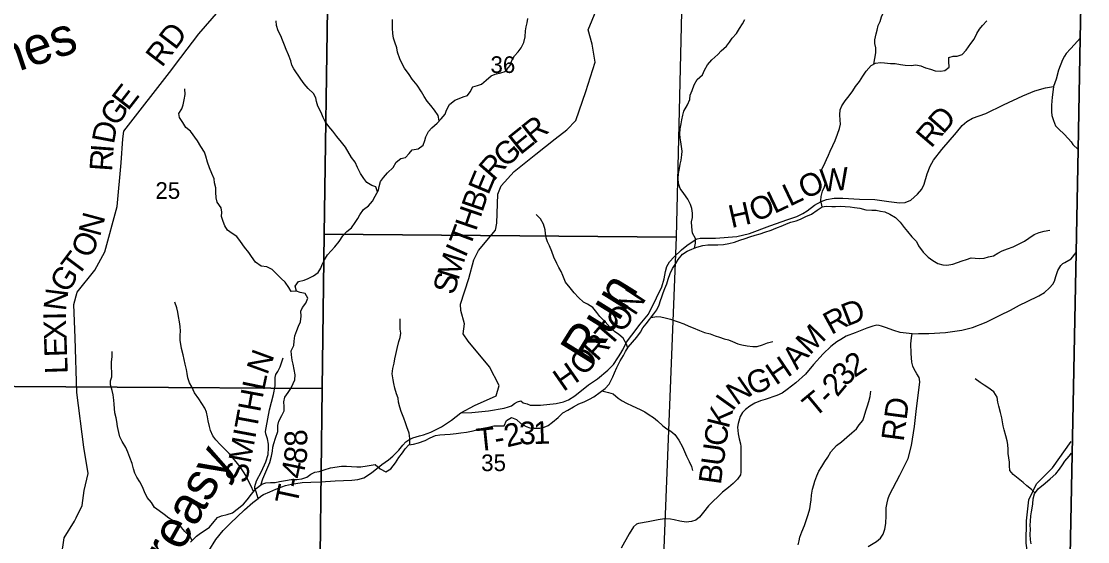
# Model space of a CAD drawing. Extents: x 2043100 to 2470832, y 443715 to 810583.
# Drawn here: x 2286943 to 2301080, y 641526 to 648421 of the extents above; entities that cross this region are included whole.
import ezdxf

# ---------------------------------------------------------------- set-up
doc = ezdxf.new("R2010")
doc.units = 0
for name, color, linetype in [('GM_X_Adjacent_County', 7, 'Continuous'), ('GM_X_County', 7, 'Continuous'), ('GM_X_County_Road', 7, 'Continuous'), ('GM_X_County_Road_Text', 7, 'Continuous'), ('GM_X_Minor_River', 7, 'Continuous'), ('GM_X_Minor_River_Text', 7, 'Continuous'), ('GM_X_Section', 7, 'Continuous'), ('GM_X_Section_Text', 7, 'Continuous'), ('GM_X_Township', 7, 'Continuous'), ('GM_X_Township_Road', 7, 'Continuous'), ('GM_X_Township_Road_Text', 7, 'Continuous'), ('GM_X_Township_ROW', 7, 'Continuous')]:
    doc.layers.add(name, color=color, linetype=linetype)

msp = doc.modelspace()

# ---------------------------------------------------------------- linework, layer by layer
at = {"layer": 'GM_X_Adjacent_County'}
msp.add_lwpolyline([(2300714, 629163), (2300774, 635425), (2300814, 639567), (2300926, 645360), (2300953, 646723), (2300982, 648198), (2301002, 649256), (2301016, 650156), (2301098, 653379), (2301153, 655541), (2301153, 656155), (2301254, 663815), (2301288, 670486), (2301311, 672396), (2301315, 672683), (2301334, 673782), (2301360, 674291), (2301434, 679295), (2301452, 681110), (2301478, 683091), (2302497, 683068), (2305696, 683037), (2309205, 683004)], dxfattribs=at)
at = {"layer": 'GM_X_County'}
msp.add_lwpolyline([(2309205, 683004), (2305696, 683037), (2302497, 683068), (2301478, 683091), (2301452, 681110), (2301434, 679295), (2301360, 674291), (2301334, 673782), (2301315, 672683), (2301311, 672396), (2301288, 670486), (2301254, 663815), (2301153, 656155), (2301153, 655541), (2301098, 653379), (2301016, 650156), (2301002, 649256), (2300982, 648198), (2300953, 646723), (2300926, 645360), (2300814, 639567), (2300774, 635425), (2300714, 629163)], dxfattribs=at)
at = {"layer": 'GM_X_County_Road'}
for points in [[(2289055, 647936), (2289058, 647940), (2289298, 648256), (2289858, 648905)], [(2292771, 643232), (2292951, 643332), (2293238, 643458), (2293279, 643597), (2293150, 643842), (2292865, 644183), (2292802, 644281), (2292819, 644413), (2292769, 644591), (2292764, 644675), (2292878, 645013), (2292941, 645262), (2293005, 645385), (2293230, 645654), (2293245, 645747), (2293261, 646132), (2293305, 646243), (2293477, 646431), (2293765, 646659), (2294022, 646866), (2294173, 646984), (2294294, 647108), (2294427, 647492), (2294551, 647879), (2294512, 648121), (2294458, 648308), (2294563, 648566)], [(2300982, 648198), (2300907, 648116), (2300850, 648055), (2300796, 647994), (2300771, 647958), (2300745, 647913), (2300695, 647773), (2300660, 647654), (2300629, 647557), (2300618, 647481), (2300609, 647415), (2300600, 647312), (2300599, 647222), (2300604, 647172), (2300625, 647106), (2300654, 647038), (2300700, 646987), (2300765, 646930), (2300824, 646866), (2300860, 646826), (2300885, 646789), (2300953, 646723)], [(2287669, 641842), (2287751, 642007), (2287778, 642206), (2287830, 642431), (2287774, 642777), (2287681, 643501), (2287656, 644226), (2287641, 644667), (2287683, 644832), (2287916, 645125), (2288051, 645369), (2288216, 645967), (2288269, 646548), (2288288, 646865), (2288303, 646968), (2288939, 647785), (2289055, 647936)], [(2290081, 642100), (2290118, 642129), (2290156, 642153), (2290236, 642188), (2290319, 642221), (2290395, 642252), (2290447, 642269), (2290525, 642288), (2290666, 642310), (2290782, 642315), (2290914, 642321), (2291106, 642331), (2291324, 642341), (2291404, 642348), (2291486, 642371), (2291585, 642439), (2291724, 642548), (2291811, 642612), (2291867, 642660), (2291948, 642739), (2292001, 642804), (2292041, 642847), (2292080, 642875), (2292134, 642900), (2292224, 642929), (2292276, 642944), (2292373, 642977), (2292513, 643047), (2292644, 643134), (2292771, 643232)], [(2289429, 641403), (2289523, 641555), (2289619, 641674), (2289714, 641769), (2289900, 641948), (2290013, 642045), (2290081, 642100)], [(2287466, 640138), (2287478, 640348), (2287445, 641122), (2287512, 641579), (2287647, 641799), (2287669, 641842)]]:
    msp.add_lwpolyline(points, dxfattribs=at)
at = {"layer": 'GM_X_Minor_River'}
for points in [[(2298247, 647855), (2298260, 647928), (2298273, 648004), (2298271, 648070), (2298260, 648126), (2298258, 648178), (2298274, 648255), (2298287, 648305), (2298301, 648365), (2298329, 648419), (2298346, 648483), (2298384, 648560), (2298404, 648610), (2298425, 648662), (2298455, 648742), (2298478, 648811), (2298504, 648883), (2298535, 648953), (2298571, 649066), (2298590, 649136), (2298590, 649202), (2298578, 649268), (2298577, 649336)], [(2292482, 647103), (2292469, 647174), (2292422, 647244), (2292372, 647308), (2292322, 647364), (2292283, 647424), (2292247, 647489), (2292192, 647577), (2292126, 647653), (2292086, 647717), (2292023, 647799), (2291989, 647866), (2291961, 647926), (2291932, 648014), (2291920, 648072), (2291895, 648144), (2291879, 648198), (2291867, 648258), (2291864, 648330), (2291864, 648395), (2291862, 648445)], [(2293424, 647835), (2293444, 647901), (2293483, 647962), (2293531, 648016), (2293570, 648072), (2293606, 648141), (2293622, 648215), (2293629, 648295), (2293637, 648347), (2293648, 648403), (2293658, 648461)], [(2295867, 645417), (2295880, 645480), (2295881, 645544), (2295843, 645614), (2295831, 645700), (2295828, 645766), (2295840, 645824), (2295841, 645878), (2295831, 645943), (2295815, 645996), (2295778, 646066), (2295728, 646140), (2295678, 646208), (2295655, 646272), (2295649, 646338), (2295657, 646404), (2295668, 646470), (2295678, 646530), (2295689, 646581), (2295699, 646653), (2295703, 646703), (2295686, 646823), (2295678, 646877), (2295675, 646929), (2295679, 646997), (2295689, 647065), (2295698, 647115), (2295712, 647180), (2295728, 647232), (2295777, 647316), (2295805, 647384), (2295812, 647445), (2295836, 647503), (2295864, 647581), (2295905, 647651), (2295973, 647714), (2296002, 647776), (2296040, 647843), (2296097, 647913), (2296175, 647982), (2296223, 648032), (2296290, 648092), (2296330, 648145), (2296368, 648199), (2296425, 648262), (2296465, 648326), (2296504, 648388), (2296536, 648444)], [(2291667, 646161), (2291643, 646228), (2291589, 646244), (2291524, 646285), (2291482, 646339), (2291442, 646405), (2291399, 646485), (2291367, 646553), (2291319, 646619), (2291242, 646754), (2291190, 646820), (2291127, 646896), (2291075, 646964), (2291022, 647028), (2290972, 647095), (2290946, 647149), (2290917, 647215), (2290875, 647297), (2290857, 647357), (2290846, 647409), (2290818, 647467), (2290748, 647533), (2290695, 647594), (2290651, 647654), (2290558, 647790), (2290530, 647842), (2290516, 647900), (2290485, 647978), (2290453, 648050), (2290431, 648104), (2290404, 648170), (2290384, 648228), (2290350, 648297), (2290327, 648367), (2290321, 648427)], [(2297560, 645965), (2297543, 646045), (2297547, 646099), (2297566, 646173), (2297590, 646227), (2297604, 646284), (2297591, 646336), (2297559, 646402), (2297553, 646452), (2297580, 646512), (2297616, 646592), (2297644, 646650), (2297665, 646701), (2297701, 646775), (2297732, 646843), (2297762, 646926), (2297791, 647000), (2297801, 647058), (2297797, 647112), (2297794, 647184), (2297798, 647250), (2297820, 647302), (2297865, 647367), (2297919, 647435), (2297966, 647502), (2298002, 647558), (2298054, 647622), (2298099, 647693), (2298145, 647761), (2298208, 647834), (2298266, 647866), (2298332, 647878), (2298388, 647871), (2298464, 647861), (2298526, 647862), (2298600, 647850), (2298660, 647840), (2298740, 647837), (2298800, 647843), (2298868, 647830), (2298932, 647806), (2298996, 647786), (2299056, 647767), (2299128, 647759), (2299188, 647769), (2299242, 647812), (2299241, 647890), (2299239, 647944), (2299295, 647960), (2299349, 647959), (2299414, 647981), (2299468, 648039), (2299532, 648126), (2299575, 648184), (2299611, 648259), (2299646, 648317), (2299686, 648367), (2299742, 648426)], [(2290120, 642277), (2290144, 642357), (2290184, 642452), (2290211, 642512), (2290237, 642574), (2290261, 642659), (2290274, 642727), (2290278, 642777), (2290292, 642829), (2290313, 642897), (2290343, 642986), (2290342, 643066), (2290358, 643124), (2290399, 643196), (2290427, 643258), (2290427, 643319), (2290422, 643381), (2290436, 643441), (2290483, 643505), (2290517, 643557), (2290549, 643620), (2290570, 643672), (2290574, 643738), (2290562, 643808), (2290547, 643878), (2290535, 643932), (2290523, 644004), (2290522, 644056), (2290554, 644126), (2290561, 644183), (2290571, 644253), (2290597, 644325), (2290620, 644381), (2290646, 644438), (2290655, 644514), (2290649, 644580), (2290673, 644630), (2290716, 644686), (2290742, 644751), (2290708, 644814), (2290640, 644830), (2290590, 644844), (2290573, 644912), (2290619, 644974), (2290693, 644993), (2290748, 645015), (2290816, 645049), (2290880, 645094), (2290916, 645150), (2290933, 645200), (2290963, 645263), (2291004, 645325), (2291052, 645381), (2291098, 645432), (2291155, 645506), (2291207, 645578), (2291260, 645637), (2291320, 645683), (2291370, 645754), (2291403, 645808), (2291433, 645858), (2291479, 645927), (2291544, 645977), (2291598, 646040), (2291635, 646106), (2291679, 646182), (2291687, 646234), (2291704, 646301), (2291746, 646353), (2291797, 646415), (2291871, 646486), (2291913, 646556), (2291974, 646605), (2292038, 646615), (2292086, 646669), (2292125, 646720), (2292205, 646732), (2292269, 646779), (2292291, 646843), (2292308, 646893), (2292342, 646961), (2292386, 647012), (2292455, 647074), (2292509, 647130), (2292562, 647193), (2292582, 647243), (2292620, 647321), (2292691, 647378), (2292749, 647400), (2292801, 647421), (2292857, 647439), (2292892, 647489), (2292930, 647554), (2292992, 647572), (2293044, 647588), (2293107, 647643), (2293173, 647699), (2293227, 647720), (2293299, 647738), (2293358, 647758), (2293424, 647835)], [(2290590, 644844), (2290520, 644843), (2290491, 644895), (2290441, 644967), (2290389, 645015), (2290324, 645081), (2290270, 645134), (2290200, 645168), (2290124, 645177), (2290050, 645231), (2289995, 645305), (2289959, 645357), (2289901, 645427), (2289850, 645504), (2289800, 645568), (2289740, 645612), (2289676, 645656), (2289643, 645713), (2289619, 645771), (2289597, 645837), (2289602, 645893), (2289594, 645951), (2289541, 646023), (2289525, 646081), (2289523, 646157), (2289524, 646213), (2289504, 646283), (2289498, 646333), (2289471, 646403), (2289439, 646481), (2289410, 646555), (2289388, 646633), (2289372, 646689), (2289323, 646763), (2289277, 646839), (2289184, 646967), (2289124, 647016), (2289084, 647082), (2289041, 647146), (2289033, 647200), (2289071, 647262), (2289090, 647317), (2289104, 647383), (2289115, 647453), (2289111, 647529)], [(2293509, 643145), (2293567, 643091), (2293634, 643053), (2293686, 643033), (2293744, 643028), (2293818, 643028), (2293876, 643043), (2293927, 643067), (2293983, 643109), (2294059, 643170), (2294124, 643232), (2294190, 643269), (2294262, 643313), (2294335, 643354), (2294403, 643380), (2294477, 643413), (2294531, 643445), (2294616, 643508), (2294682, 643558), (2294736, 643615), (2294783, 643711), (2294807, 643763), (2294836, 643835), (2294880, 643924), (2294927, 643994), (2294953, 644044), (2294990, 644103), (2295102, 644236), (2295153, 644302), (2295181, 644358), (2295225, 644411), (2295328, 644547), (2295369, 644600), (2295397, 644664), (2295417, 644720), (2295436, 644772), (2295452, 644825), (2295474, 644879), (2295499, 644941), (2295519, 645005), (2295546, 645078), (2295576, 645144), (2295620, 645212), (2295653, 645266), (2295707, 645337), (2295772, 645377), (2295832, 645402), (2295898, 645430), (2295980, 645449), (2296046, 645459), (2296114, 645461), (2296178, 645460), (2296250, 645466), (2296321, 645477), (2296399, 645495), (2296467, 645520), (2296539, 645542), (2296603, 645565), (2296673, 645587), (2296738, 645607), (2296802, 645628), (2296882, 645656), (2296946, 645681), (2297037, 645717), (2297089, 645740), (2297143, 645758), (2297215, 645779), (2297273, 645799), (2297343, 645833), (2297420, 645866), (2297494, 645920), (2297560, 645965), (2297614, 645973), (2297686, 645968), (2297739, 645968), (2297799, 645970), (2297863, 645969), (2297933, 645961), (2297987, 645955), (2298061, 645946), (2298141, 645924), (2298219, 645919), (2298277, 645917), (2298333, 645907), (2298393, 645896), (2298458, 645868), (2298534, 645821), (2298592, 645759), (2298648, 645689), (2298693, 645635), (2298749, 645565), (2298809, 645504), (2298838, 645448), (2298900, 645362), (2298966, 645294), (2299025, 645251), (2299095, 645211), (2299161, 645195), (2299213, 645192), (2299291, 645202), (2299355, 645225)], [(2294985, 644094), (2294962, 644151), (2294924, 644223), (2294864, 644270), (2294807, 644310), (2294749, 644362), (2294683, 644441), (2294614, 644509), (2294572, 644565), (2294520, 644631), (2294448, 644674), (2294397, 644702), (2294329, 644760), (2294273, 644824), (2294220, 644889), (2294158, 644965), (2294124, 645055), (2294101, 645107), (2294071, 645159), (2294043, 645213), (2294002, 645297), (2293976, 645373), (2293945, 645445), (2293919, 645500), (2293899, 645552), (2293891, 645608), (2293886, 645659), (2293868, 645733), (2293827, 645806), (2293769, 645862)], [(2299355, 645225), (2299416, 645249), (2299472, 645267), (2299536, 645288), (2299588, 645284), (2299644, 645278), (2299708, 645281), (2299766, 645299), (2299830, 645314), (2299887, 645350), (2299947, 645382), (2300019, 645405), (2300093, 645435), (2300165, 645470), (2300242, 645508), (2300302, 645549), (2300372, 645595), (2300439, 645624), (2300505, 645640), (2300577, 645655)], [(2290023, 642190), (2289991, 642262), (2289957, 642330), (2289930, 642388), (2289880, 642464), (2289846, 642516), (2289793, 642586), (2289745, 642642), (2289697, 642695), (2289643, 642753), (2289580, 642813), (2289522, 642875), (2289484, 642928), (2289451, 643000), (2289437, 643052), (2289419, 643126), (2289410, 643180), (2289398, 643244), (2289374, 643296), (2289337, 643358), (2289297, 643418), (2289238, 643500), (2289202, 643576), (2289174, 643632), (2289153, 643696), (2289141, 643754), (2289131, 643808), (2289114, 643878), (2289102, 643938), (2289088, 644000), (2289067, 644086), (2289057, 644142), (2289049, 644194), (2289048, 644264), (2289052, 644314), (2289047, 644378), (2289039, 644438), (2289029, 644510), (2289020, 644566), (2289004, 644626), (2288980, 644698)], [(2295290, 644497), (2295368, 644512), (2295420, 644506), (2295478, 644492), (2295550, 644475), (2295600, 644459), (2295650, 644441), (2295724, 644412), (2295794, 644382), (2295848, 644360), (2295936, 644325), (2296001, 644297), (2296077, 644280), (2296143, 644252), (2296197, 644236), (2296263, 644215), (2296317, 644199), (2296371, 644177), (2296443, 644148), (2296495, 644136), (2296565, 644120), (2296641, 644111), (2296699, 644113), (2296767, 644133), (2296835, 644160), (2296907, 644180)], [(2292093, 642811), (2292096, 642894), (2292087, 642962), (2292053, 643046), (2292035, 643100), (2292016, 643162), (2291980, 643250), (2291961, 643308), (2291945, 643376), (2291937, 643428), (2291918, 643486), (2291896, 643562), (2291882, 643622), (2291875, 643672), (2291861, 643748), (2291869, 643820), (2291884, 643892), (2291896, 643948), (2291909, 644008), (2291927, 644087), (2291950, 644179), (2291966, 644231), (2291976, 644287), (2291967, 644343), (2291967, 644477)], [(2289208, 641542), (2289176, 641601), (2289109, 641660), (2289067, 641712), (2289015, 641754), (2288957, 641800), (2288900, 641839), (2288836, 641885), (2288772, 641933), (2288710, 641978), (2288667, 642046), (2288611, 642112), (2288577, 642186), (2288550, 642254), (2288516, 642318), (2288476, 642380), (2288449, 642434), (2288431, 642492), (2288411, 642562), (2288384, 642643), (2288356, 642713), (2288327, 642775), (2288281, 642853), (2288249, 642915), (2288236, 642971), (2288218, 643053), (2288209, 643117), (2288201, 643169), (2288183, 643235), (2288179, 643289), (2288176, 643349), (2288172, 643403), (2288159, 643473), (2288147, 643529), (2288127, 643605), (2288126, 643657), (2288144, 643710), (2288142, 643778), (2288137, 643828), (2288141, 643910), (2288147, 643974), (2288146, 644044)], [(2300383, 642168), (2300333, 642216), (2300275, 642266), (2300223, 642310), (2300157, 642361), (2300090, 642415), (2300046, 642471), (2300042, 642529), (2300042, 642581), (2300033, 642635), (2300025, 642693), (2300025, 642749), (2300020, 642813), (2300014, 642863), (2299996, 642929), (2299971, 643007), (2299959, 643059), (2299940, 643167), (2299922, 643239), (2299903, 643321), (2299891, 643373), (2299879, 643441), (2299834, 643513), (2299758, 643569), (2299706, 643598), (2299656, 643634), (2299589, 643682)], [(2294640, 643526), (2294726, 643504), (2294788, 643487), (2294855, 643429), (2294909, 643391), (2294967, 643360), (2295043, 643326), (2295147, 643279), (2295209, 643245), (2295267, 643207), (2295322, 643171), (2295378, 643126), (2295450, 643060), (2295502, 643022), (2295555, 642991), (2295605, 642945), (2295661, 642869), (2295708, 642781), (2295736, 642719), (2295760, 642661), (2295795, 642589), (2295829, 642521), (2295841, 642469)], [(2297242, 641484), (2297256, 641537), (2297265, 641587), (2297289, 641655), (2297328, 641741), (2297376, 641886), (2297395, 641960), (2297407, 642024), (2297414, 642080), (2297418, 642144), (2297434, 642221), (2297451, 642279), (2297465, 642329), (2297489, 642399), (2297516, 642459), (2297556, 642520), (2297597, 642588), (2297633, 642644), (2297677, 642717), (2297750, 642799), (2297816, 642850), (2297885, 642912), (2297953, 642969), (2298014, 643023), (2298052, 643074), (2298100, 643130), (2298117, 643186), (2298137, 643258), (2298161, 643327), (2298178, 643383), (2298198, 643449), (2298205, 643521)], [(2289184, 641519), (2289266, 641597), (2289317, 641640), (2289379, 641678), (2289437, 641720), (2289498, 641793), (2289542, 641845), (2289596, 641870), (2289672, 641888), (2289741, 641906), (2289807, 641957), (2289887, 642021), (2289938, 642082), (2289994, 642156), (2290057, 642229), (2290133, 642287), (2290187, 642304), (2290245, 642310), (2290307, 642312), (2290366, 642325), (2290444, 642335), (2290522, 642348), (2290594, 642350), (2290660, 642357), (2290728, 642379), (2290782, 642419), (2290835, 642448), (2290891, 642458), (2290957, 642476), (2291041, 642503), (2291189, 642528), (2291255, 642526), (2291319, 642521), (2291391, 642519), (2291444, 642519), (2291526, 642530), (2291582, 642542), (2291636, 642547), (2291702, 642493), (2291777, 642451), (2291842, 642492), (2291902, 642572), (2291947, 642641), (2291995, 642703), (2292033, 642757), (2292080, 642810), (2292142, 642818), (2292210, 642834), (2292296, 642865), (2292362, 642901), (2292435, 642932), (2292493, 642940), (2292559, 642945), (2292627, 642951), (2292709, 642960), (2292771, 642970), (2292845, 642978), (2292935, 642995), (2292994, 643011), (2293066, 643028), (2293136, 643044), (2293206, 643063), (2293280, 643059), (2293346, 643062), (2293375, 643132), (2293443, 643172), (2293509, 643145)], [(2300332, 641499), (2300323, 641551), (2300319, 641619), (2300321, 641691), (2300318, 641745), (2300320, 641799), (2300328, 641868), (2300335, 641922), (2300345, 641972), (2300355, 642028), (2300358, 642094), (2300376, 642158), (2300425, 642227), (2300517, 642303), (2300584, 642358), (2300658, 642424), (2300708, 642487), (2300747, 642543), (2300777, 642593), (2300833, 642658), (2300864, 642700)]]:
    msp.add_lwpolyline(points, dxfattribs=at)
at = {"layer": 'GM_X_Section'}
for points in [[(2291035, 650276), (2295734, 650226), (2295625, 645560), (2290956, 645599), (2291005, 648893)], [(2285590, 648964), (2291005, 648893), (2290956, 645599), (2290933, 643558), (2285494, 643590)], [(2290956, 645599), (2295625, 645560), (2295411, 640215), (2290893, 640244), (2290933, 643558)], [(2285494, 643590), (2290933, 643558), (2290893, 640244), (2290879, 638197), (2285590, 638254), (2285414, 638253)]]:
    msp.add_lwpolyline(points, close=True, dxfattribs=at)
at = {"layer": 'GM_X_Township'}
msp.add_lwpolyline([(2284179, 648975), (2288025, 648928), (2289858, 648905), (2291028, 648883), (2291004, 650159), (2291006, 650270), (2291080, 650267), (2295580, 650217), (2299355, 650175), (2301016, 650156), (2301002, 649256), (2300982, 648198), (2300953, 646723), (2300926, 645360), (2300814, 639567), (2300774, 635425), (2300714, 629163)], dxfattribs=at)
at = {"layer": 'GM_X_Township_Road'}
for points in [[(2294900, 644040), (2294918, 644069), (2294967, 644168), (2295036, 644263), (2295146, 644408), (2295256, 644542), (2295362, 644756), (2295436, 644903), (2295465, 645009), (2295482, 645108), (2295499, 645174), (2295534, 645235), (2295596, 645299), (2295695, 645393), (2295768, 645452), (2295875, 645527), (2295903, 645537), (2295943, 645546), (2296147, 645546), (2296427, 645568), (2296596, 645608), (2296867, 645711), (2297104, 645794), (2297224, 645836), (2297302, 645875), (2297359, 645911), (2297460, 645987), (2297548, 646036), (2297618, 646061), (2297717, 646078), (2297835, 646077), (2298056, 646064), (2298258, 646060), (2298446, 646034), (2298587, 646018), (2298661, 646019), (2298734, 646050), (2298825, 646131), (2298881, 646196), (2298912, 646264), (2298952, 646401), (2298991, 646502), (2299036, 646580), (2299145, 646722), (2299342, 646949), (2299417, 647040), (2299480, 647093), (2299554, 647138), (2299731, 647198), (2299966, 647313), (2300221, 647436), (2300380, 647500), (2300522, 647540), (2300629, 647557)], [(2298740, 644181), (2298746, 644232), (2298753, 644282), (2298839, 644285), (2298975, 644285), (2299195, 644300), (2299413, 644330), (2299552, 644366), (2299734, 644434), (2299919, 644527), (2300056, 644596), (2300175, 644658), (2300279, 644709), (2300432, 644785), (2300506, 644830), (2300575, 644891), (2300618, 644938), (2300640, 644978), (2300657, 645038), (2300684, 645121), (2300710, 645163), (2300723, 645187), (2300751, 645212), (2300777, 645226), (2300860, 645273), (2300926, 645360)], [(2298753, 644282), (2298673, 644287), (2298595, 644300), (2298508, 644325), (2298398, 644364), (2298348, 644384), (2298314, 644391), (2298284, 644393), (2298232, 644380), (2298154, 644357), (2297997, 644293), (2297879, 644248), (2297807, 644207), (2297754, 644174), (2297673, 644113), (2297574, 644014), (2297447, 643874), (2297339, 643745), (2297212, 643629), (2297097, 643541), (2297031, 643496), (2296960, 643464), (2296804, 643410), (2296741, 643391), (2296667, 643360), (2296603, 643323), (2296542, 643276), (2296502, 643238), (2296471, 643185), (2296446, 643093), (2296437, 643043), (2296448, 642956), (2296460, 642890), (2296479, 642823), (2296482, 642787), (2296482, 642718), (2296482, 642570), (2296484, 642446), (2296476, 642412), (2296437, 642355), (2296379, 642296), (2296320, 642246), (2296239, 642184), (2296051, 642002), (2295988, 641917), (2295934, 641852), (2295887, 641812), (2295827, 641793), (2295759, 641786), (2295671, 641799), (2295599, 641816), (2295550, 641824), (2295470, 641827), (2295385, 641814), (2295255, 641790), (2295127, 641767), (2295099, 641760), (2295061, 641724), (2295001, 641629), (2294895, 641441)], [(2298172, 641464), (2298279, 641527), (2298333, 641574), (2298368, 641624), (2298393, 641693), (2298405, 641765), (2298409, 641871), (2298410, 641973), (2298421, 642042), (2298435, 642100), (2298454, 642148), (2298591, 642406), (2298698, 642630), (2298745, 642799), (2298784, 643052), (2298807, 643249), (2298820, 643361), (2298855, 643638), (2298852, 643680), (2298844, 643702), (2298817, 643750), (2298779, 643812), (2298760, 643851), (2298750, 643903), (2298742, 644020), (2298737, 644150), (2298740, 644181)], [(2290081, 642100), (2290056, 642186), (2290041, 642230), (2290039, 642258), (2290062, 642331), (2290128, 642458), (2290185, 642583), (2290214, 642681), (2290221, 642771), (2290222, 642817), (2290205, 642891), (2290185, 642953), (2290180, 642985), (2290188, 643036), (2290235, 643273), (2290285, 643478), (2290307, 643590), (2290310, 643702), (2290319, 643741), (2290343, 643783), (2290374, 643843), (2290392, 643894), (2290413, 643964)], [(2292771, 643232), (2292917, 643238), (2293138, 643258), (2293346, 643295), (2293402, 643312), (2293440, 643326), (2293483, 643359), (2293519, 643379), (2293567, 643392), (2293597, 643366), (2293648, 643351), (2293688, 643337), (2293828, 643337), (2294032, 643357), (2294129, 643380), (2294199, 643407), (2294281, 643458), (2294461, 643603), (2294580, 643684), (2294717, 643798), (2294794, 643875), (2294851, 643960), (2294899, 644038), (2294900, 644040)]]:
    msp.add_lwpolyline(points, dxfattribs=at)
at = {"layer": 'GM_X_Township_ROW'}
msp.add_lwpolyline([(2300469, 640303), (2300500, 640409), (2300503, 640495), (2300495, 640587), (2300470, 640713), (2300441, 640805), (2300408, 640887), (2300383, 640943), (2300336, 641072), (2300300, 641248), (2300266, 641508), (2300267, 641803), (2300302, 642080), (2300401, 642294), (2300613, 642505), (2300862, 642853)], dxfattribs=at)

# ---------------------------------------------------------------- texts
at = {"layer": 'GM_X_County_Road_Text'}
for s, rotation, p in [('RD', 52.5464, (2288807, 647800)), ('E', 52.1675, (2288358, 647226)), ('G', 54.2353, (2288206, 647014)), ('D', 79.2752, (2288170, 646786)), ('E', 38.803, (2293558, 646643)), ('R', 38.7506, (2293733, 646784)), ('I', 85.836, (2288162, 646672)), ('G', 40.9241, (2293361, 646472)), ('R', 86.0276, (2288145, 646427)), ('R', 48.839, (2293207, 646294)), ('E', 67.3343, (2293134, 646109)), ('B', 71.0269, (2293055, 645881)), ('H', 71.1498, (2292970, 645631)), ('N', 74.9978, (2287986, 645557)), ('O', 66.1835, (2287863, 645268)), ('T', 69.5912, (2292889, 645412)), ('I', 65.6801, (2292830, 645279)), ('T', 53.0632, (2287690, 645024)), ('M', 72.6373, (2292736, 644978)), ('G', 58.2865, (2287556, 644806)), ('S', 73.2075, (2292678, 644784)), ('N', 82.7168, (2287533, 644575)), ('I', 91.0148, (2287536, 644464)), ('X', 91.891, (2287545, 644201)), ('E', 91.9339, (2287552, 643977)), ('L', 91.9289, (2287560, 643753))]:
    msp.add_text(s, height=300, rotation=rotation, dxfattribs=at).set_placement(p)
at = {"layer": 'GM_X_Minor_River_Text'}
for s, height, rotation, p in [('Barnes', 500, 18.6123, (2285713, 647355)), ('Run', 499.9, 58.1335, (2294487, 643834)), ('Greasy', 499.9, 60.7024, (2288704, 640737))]:
    msp.add_text(s, height=height, rotation=rotation, dxfattribs=at).set_placement(p)
at = {"layer": 'GM_X_Section_Text'}
for s, p in [('36', (2293163, 647737)), ('25', (2288721, 646069)), ('35', (2293040, 642461))]:
    msp.add_text(s, height=220.8, rotation=0, dxfattribs=at).set_placement(p)
at = {"layer": 'GM_X_Township_Road_Text'}
for s, rotation, p in [('D', 48.6318, (2299164, 646917)), ('R', 49.6112, (2299005, 646731)), ('W', 4.8668, (2297545, 646160)), ('O', 24.1467, (2297330, 646059)), ('L', 25.5092, (2297129, 645963)), ('O', 23.149, (2296672, 645758)), ('L', 25.3934, (2296926, 645867)), ('H', 12.6517, (2296357, 645681)), ('N', 56.7667, (2295078, 644508)), ('O', 52.7663, (2294905, 644279)), ('R', 28.6967, (2297681, 644262)), ('D', 21.1304, (2297888, 644376)), ('T', 49.4115, (2294747, 644094)), ('M', 45.5827, (2297397, 643989)), ('R', 48.3362, (2294579, 643905)), ('N', 69.959, (2290204, 643725)), ('O', 48.2046, (2294403, 643708)), ('A', 48.6843, (2297226, 643794)), ('H', 34.2281, (2296946, 643591)), ('2', 33.5573, (2297989, 643694)), ('H', 34.7792, (2294129, 643507)), ('G', 19.4453, (2296621, 643465)), ('3', 46.5714, (2297875, 643571)), ('L', 78.3009, (2290162, 643516)), ('N', 34.8025, (2296424, 643324)), ('2', 50.2089, (2297760, 643433)), ('SMITH', 79.4762, (2289933, 642290)), ('T', 39.6558, (2297457, 643161)), ('-', 44.7052, (2297651, 643323)), ('I', 54.4759, (2296371, 643243)), ('RD', 82.4684, (2298640, 642845)), ('K', 75.8657, (2296319, 643014)), ('2', 13.6268, (2293382, 642774)), ('3', 0.9992, (2293544, 642815)), ('1', 1.8182, (2293734, 642819)), ('C', 81.9924, (2296286, 642778)), ('8', 94.4909, (2290742, 642800)), ('T', 5.8428, (2292993, 642724)), ('-', 9.2055, (2293236, 642749)), ('U', 82.0513, (2296250, 642517)), ('8', 81.7362, (2290713, 642544)), ('4', 78.2253, (2290672, 642344)), ('B', 82.0476, (2296216, 642273)), ('-', 77.9231, (2290646, 642222)), ('T', 77.8496, (2290599, 642002))]:
    msp.add_text(s, height=300, rotation=rotation, dxfattribs=at).set_placement(p)

doc.saveas('drawing.dxf')
